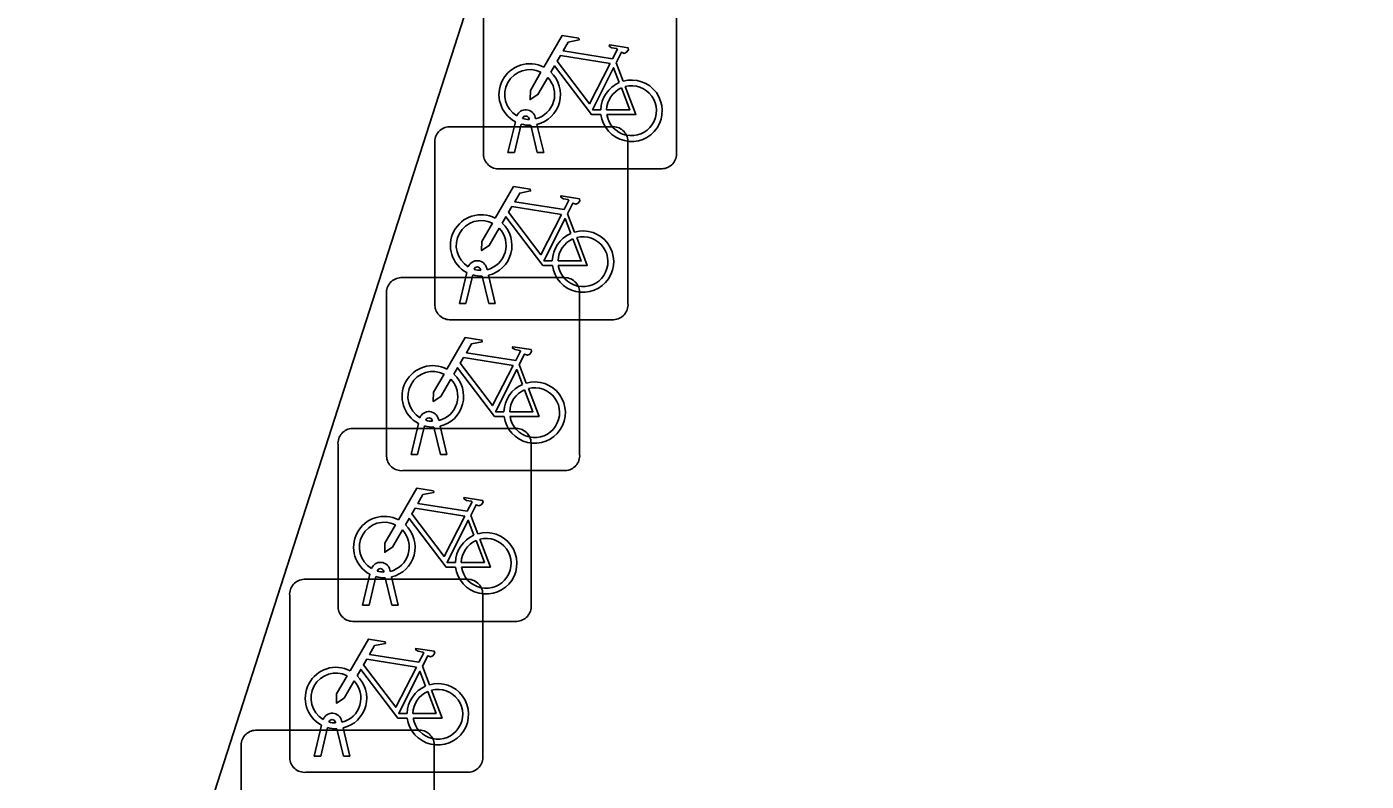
# Model space of a CAD drawing. Extents: x 161087 to 161926, y 382572 to 383873.
# Drawn here: x 161135.02 to 161141.95, y 383447.73 to 383451.63 of the extents above; entities that cross this region are included whole.
import ezdxf

# ---------------------------------------------------------------- set-up
doc = ezdxf.new("R2010")
doc.units = 0
for name, color, linetype in [('IMGEO_Fietsenrek', 7, 'Continuous'), ('IMGEO_Fietspad_gesloten', 7, 'Continuous'), ('IMGEO_Voetpad_open', 7, 'Continuous')]:
    doc.layers.add(name, color=color, linetype=linetype)

msp = doc.modelspace()

# ---------------------------------------------------------------- linework, layer by layer
at = {"layer": 'IMGEO_Fietsenrek'}
for p, q in [((161137.3835, 383450.9739), (161137.3835, 383451.8148)), ((161137.3835, 383451.8148), (161137.3835, 383450.9739)), ((161138.3825, 383451.8241), (161138.3825, 383450.9832)), ((161138.3825, 383450.9832), (161138.3825, 383451.8241)), ((161138.0702, 383451.4482), (161138.1065, 383451.353)), ((161137.2069, 383451.1175), (161138.0478, 383451.1175)), ((161138.0478, 383451.1175), (161137.2069, 383451.1175)), ((161137.5105, 383450.9833), (161137.5488, 383451.1433)), ((161137.5792, 383451.1311), (161137.5439, 383450.9833)), ((161137.6209, 383451.1549), (161137.6199, 383451.1592)), ((161137.662, 383450.9833), (161137.6281, 383451.125)), ((161137.6516, 383451.1664), (161137.6534, 383451.1585)), ((161137.6604, 383451.1293), (161137.6954, 383450.9833)), ((161138.1315, 383451.0431), (161138.1315, 383450.2022)), ((161138.1315, 383450.2022), (161138.1315, 383451.0431)), ((161137.1325, 383450.1929), (161137.1325, 383451.0338)), ((161137.1325, 383451.0338), (161137.1325, 383450.1929)), ((161137.5439, 383450.9833), (161137.5105, 383450.9833)), ((161137.6954, 383450.9833), (161137.662, 383450.9833)), ((161138.3081, 383450.8995), (161137.4672, 383450.8995)), ((161137.4672, 383450.8995), (161138.3081, 383450.8995)), ((161137.8192, 383450.6672), (161137.8555, 383450.572)), ((161137.2595, 383450.2023), (161137.2978, 383450.3623)), ((161137.3282, 383450.3501), (161137.2929, 383450.2023)), ((161137.3699, 383450.3739), (161137.3689, 383450.3782)), ((161137.411, 383450.2023), (161137.3771, 383450.344)), ((161137.4006, 383450.3854), (161137.4024, 383450.3775)), ((161137.4094, 383450.3483), (161137.4444, 383450.2023)), ((161136.9569, 383450.3365), (161137.7978, 383450.3365)), ((161137.7978, 383450.3365), (161136.9569, 383450.3365)), ((161136.8825, 383449.4119), (161136.8825, 383450.2528)), ((161136.8825, 383450.2528), (161136.8825, 383449.4119)), ((161137.8815, 383450.2621), (161137.8815, 383449.4212)), ((161137.8815, 383449.4212), (161137.8815, 383450.2621)), ((161137.2929, 383450.2023), (161137.2595, 383450.2023)), ((161137.4444, 383450.2023), (161137.411, 383450.2023)), ((161138.0571, 383450.1185), (161137.2162, 383450.1185)), ((161137.2162, 383450.1185), (161138.0571, 383450.1185)), ((161137.5692, 383449.8862), (161137.6055, 383449.791)), ((161137.0095, 383449.4213), (161137.0478, 383449.5813)), ((161137.1199, 383449.5929), (161137.1189, 383449.5972)), ((161137.1506, 383449.6044), (161137.1524, 383449.5965)), ((161136.7059, 383449.5565), (161137.5468, 383449.5565)), ((161137.5468, 383449.5565), (161136.7059, 383449.5565)), ((161137.0782, 383449.5691), (161137.0429, 383449.4213)), ((161137.161, 383449.4213), (161137.1271, 383449.563)), ((161137.1594, 383449.5673), (161137.1944, 383449.4213)), ((161136.6315, 383448.6319), (161136.6315, 383449.4728)), ((161136.6315, 383449.4728), (161136.6315, 383448.6319)), ((161137.6305, 383449.4821), (161137.6305, 383448.6412)), ((161137.6305, 383448.6412), (161137.6305, 383449.4821)), ((161137.0429, 383449.4213), (161137.0095, 383449.4213)), ((161137.1944, 383449.4213), (161137.161, 383449.4213)), ((161137.8071, 383449.3375), (161136.9662, 383449.3375)), ((161136.9662, 383449.3375), (161137.8071, 383449.3375)), ((161137.3182, 383449.1062), (161137.3545, 383449.011)), ((161136.8996, 383448.8244), (161136.9014, 383448.8165)), ((161136.4559, 383448.7755), (161137.2968, 383448.7755)), ((161137.2968, 383448.7755), (161136.4559, 383448.7755)), ((161136.7585, 383448.6413), (161136.7968, 383448.8013)), ((161136.8272, 383448.7891), (161136.7919, 383448.6413)), ((161136.8689, 383448.8129), (161136.8679, 383448.8172)), ((161136.91, 383448.6413), (161136.8761, 383448.783)), ((161136.9084, 383448.7873), (161136.9434, 383448.6413)), ((161136.3815, 383447.8509), (161136.3815, 383448.6918)), ((161136.3815, 383448.6918), (161136.3815, 383447.8509)), ((161137.3805, 383448.7011), (161137.3805, 383447.8602)), ((161137.3805, 383447.8602), (161137.3805, 383448.7011)), ((161136.7919, 383448.6413), (161136.7585, 383448.6413)), ((161136.9434, 383448.6413), (161136.91, 383448.6413)), ((161137.5561, 383448.5575), (161136.7152, 383448.5575)), ((161136.7152, 383448.5575), (161137.5561, 383448.5575)), ((161137.0682, 383448.3252), (161137.1045, 383448.23)), ((161136.2049, 383447.9945), (161137.0458, 383447.9945)), ((161137.0458, 383447.9945), (161136.2049, 383447.9945)), ((161136.5085, 383447.8603), (161136.5468, 383448.0203)), ((161136.5772, 383448.0081), (161136.5419, 383447.8603)), ((161136.6189, 383448.0319), (161136.6179, 383448.0362)), ((161136.66, 383447.8603), (161136.6261, 383448.002)), ((161136.6496, 383448.0434), (161136.6514, 383448.0355)), ((161136.6584, 383448.0063), (161136.6934, 383447.8603)), ((161137.1295, 383447.9201), (161137.1295, 383447.0792)), ((161137.1295, 383447.0792), (161137.1295, 383447.9201)), ((161136.1305, 383447.0699), (161136.1305, 383447.9108)), ((161136.1305, 383447.9108), (161136.1305, 383447.0699)), ((161136.5419, 383447.8603), (161136.5085, 383447.8603)), ((161136.6934, 383447.8603), (161136.66, 383447.8603)), ((161137.3061, 383447.7765), (161136.4652, 383447.7765)), ((161136.4652, 383447.7765), (161137.3061, 383447.7765))]:
    msp.add_line(p, q, dxfattribs=at)
for points in [[(161137.6961, 383451.4252), (161137.7908, 383451.5887), (161137.877, 383451.5749), (161137.8787, 383451.5662), (161137.8226, 383451.5553), (161137.7964, 383451.51), (161138.0516, 383451.4692)], [(161138.0516, 383451.4692), (161138.0766, 383451.518), (161138.0715, 383451.522), (161138.0483, 383451.5257), (161138.0356, 383451.5332), (161138.0346, 383451.5363), (161138.0368, 383451.5409), (161138.1316, 383451.5258), (161138.1339, 383451.5155), (161138.1245, 383451.5031), (161138.1121, 383451.4967), (161138.0976, 383451.5029), (161138.0702, 383451.4482)], [(161138.0387, 383451.444), (161137.7819, 383451.485), (161137.7652, 383451.4562), (161137.9322, 383451.2359), (161138.0387, 383451.444)], [(161137.7168, 383451.3727), (161137.6652, 383451.2835), (161137.6253, 383451.2575), (161137.6265, 383451.305), (161137.681, 383451.3992)], [(161137.9918, 383451.1805), (161137.9421, 383451.1806), (161137.7514, 383451.4323), (161137.7324, 383451.3995)], [(161138.0867, 383451.346), (161138.0574, 383451.4228), (161137.948, 383451.2047), (161137.9907, 383451.2046)], [(161138.0207, 383451.2045), (161138.1406, 383451.2043), (161138.0974, 383451.3179)], [(161138.1172, 383451.3248), (161138.1722, 383451.1802), (161138.0221, 383451.1805)], [(161137.4451, 383450.6442), (161137.5398, 383450.8077), (161137.626, 383450.7939), (161137.6277, 383450.7852), (161137.5716, 383450.7743), (161137.5454, 383450.729), (161137.8006, 383450.6882)], [(161137.8006, 383450.6882), (161137.8256, 383450.737), (161137.8205, 383450.741), (161137.7973, 383450.7447), (161137.7846, 383450.7522), (161137.7836, 383450.7553), (161137.7858, 383450.7599), (161137.8806, 383450.7448), (161137.8829, 383450.7345), (161137.8735, 383450.7221), (161137.8611, 383450.7157), (161137.8466, 383450.7219), (161137.8192, 383450.6672)], [(161137.7877, 383450.663), (161137.5309, 383450.704), (161137.5142, 383450.6752), (161137.6812, 383450.4549), (161137.7877, 383450.663)], [(161137.7408, 383450.3995), (161137.6911, 383450.3996), (161137.5004, 383450.6513), (161137.4814, 383450.6185)], [(161137.8357, 383450.565), (161137.8064, 383450.6418), (161137.697, 383450.4237), (161137.7397, 383450.4236)], [(161137.4658, 383450.5917), (161137.4142, 383450.5025), (161137.3743, 383450.4765), (161137.3755, 383450.524), (161137.43, 383450.6182)], [(161137.7697, 383450.4235), (161137.8896, 383450.4233), (161137.8464, 383450.5369)], [(161137.8662, 383450.5438), (161137.9212, 383450.3992), (161137.7711, 383450.3995)], [(161137.1951, 383449.8632), (161137.2898, 383450.0267), (161137.376, 383450.0129), (161137.3777, 383450.0042), (161137.3216, 383449.9933), (161137.2954, 383449.948), (161137.5506, 383449.9072)], [(161137.5506, 383449.9072), (161137.5756, 383449.956), (161137.5705, 383449.96), (161137.5473, 383449.9637), (161137.5346, 383449.9712), (161137.5336, 383449.9743), (161137.5358, 383449.9789), (161137.6306, 383449.9638), (161137.6329, 383449.9535), (161137.6235, 383449.9411), (161137.6111, 383449.9347), (161137.5966, 383449.9409), (161137.5692, 383449.8862)], [(161137.4908, 383449.6185), (161137.4411, 383449.6186), (161137.2504, 383449.8703), (161137.2314, 383449.8375)], [(161137.5377, 383449.882), (161137.2809, 383449.923), (161137.2642, 383449.8942), (161137.4312, 383449.6739), (161137.5377, 383449.882)], [(161137.5857, 383449.784), (161137.5564, 383449.8608), (161137.447, 383449.6427), (161137.4897, 383449.6426)], [(161137.2158, 383449.8107), (161137.1642, 383449.7215), (161137.1243, 383449.6955), (161137.1255, 383449.743), (161137.18, 383449.8372)], [(161137.5197, 383449.6425), (161137.6396, 383449.6423), (161137.5964, 383449.7559)], [(161137.6162, 383449.7628), (161137.6712, 383449.6182), (161137.5211, 383449.6185)], [(161136.9441, 383449.0832), (161137.0388, 383449.2467), (161137.125, 383449.2329), (161137.1267, 383449.2242), (161137.0706, 383449.2133), (161137.0444, 383449.168), (161137.2996, 383449.1272)], [(161137.2996, 383449.1272), (161137.3246, 383449.176), (161137.3195, 383449.18), (161137.2963, 383449.1837), (161137.2836, 383449.1912), (161137.2826, 383449.1943), (161137.2848, 383449.1989), (161137.3796, 383449.1838), (161137.3819, 383449.1735), (161137.3725, 383449.1611), (161137.3601, 383449.1547), (161137.3456, 383449.1609), (161137.3182, 383449.1062)], [(161137.2867, 383449.102), (161137.0299, 383449.143), (161137.0132, 383449.1142), (161137.1802, 383448.8939), (161137.2867, 383449.102)], [(161136.9648, 383449.0307), (161136.9132, 383448.9415), (161136.8733, 383448.9155), (161136.8745, 383448.963), (161136.929, 383449.0572)], [(161137.2398, 383448.8385), (161137.1901, 383448.8386), (161136.9994, 383449.0903), (161136.9804, 383449.0575)], [(161137.3347, 383449.004), (161137.3054, 383449.0808), (161137.196, 383448.8627), (161137.2387, 383448.8626)], [(161137.2687, 383448.8625), (161137.3886, 383448.8623), (161137.3454, 383448.9759)], [(161137.3652, 383448.9828), (161137.4202, 383448.8382), (161137.2701, 383448.8385)], [(161136.6941, 383448.3022), (161136.7888, 383448.4657), (161136.875, 383448.4519), (161136.8767, 383448.4432), (161136.8206, 383448.4323), (161136.7944, 383448.387), (161137.0496, 383448.3462)], [(161137.0496, 383448.3462), (161137.0746, 383448.395), (161137.0695, 383448.399), (161137.0463, 383448.4027), (161137.0336, 383448.4102), (161137.0326, 383448.4133), (161137.0348, 383448.4179), (161137.1296, 383448.4028), (161137.1319, 383448.3925), (161137.1225, 383448.3801), (161137.1101, 383448.3737), (161137.0956, 383448.3799), (161137.0682, 383448.3252)], [(161137.0367, 383448.321), (161136.7799, 383448.362), (161136.7632, 383448.3332), (161136.9302, 383448.1129), (161137.0367, 383448.321)], [(161136.7148, 383448.2497), (161136.6632, 383448.1605), (161136.6233, 383448.1345), (161136.6245, 383448.182), (161136.679, 383448.2762)], [(161136.9898, 383448.0575), (161136.9401, 383448.0576), (161136.7494, 383448.3093), (161136.7304, 383448.2765)], [(161137.0847, 383448.223), (161137.0554, 383448.2998), (161136.946, 383448.0817), (161136.9887, 383448.0816)], [(161137.0187, 383448.0815), (161137.1386, 383448.0813), (161137.0954, 383448.1949)], [(161137.1152, 383448.2018), (161137.1702, 383448.0572), (161137.0201, 383448.0575)]]:
    msp.add_lwpolyline(points, dxfattribs=at)
for centre, radius, start, end in [((161137.6231, 383451.2839), 0.159, 62.67661, 242.13685), ((161137.6231, 383451.2839), 0.129, 63.31916, 238.90302), ((161137.6231, 383451.2839), 0.159, 283.5766, 46.60424), ((161137.6231, 383451.2839), 0.129, 283.60429, 43.43025), ((161138.1497, 383451.1999), 0.159, 113.3408, 178.32165), ((161138.1497, 383451.1999), 0.159, 187.0065, 105.77075), ((161138.1497, 383451.1999), 0.129, 113.92302, 177.95563), ((161138.1497, 383451.1999), 0.129, 188.67146, 104.58832), ((161137.6029, 383451.1553), 0.0499, 12.8025, 158.69338), ((161137.2102, 383451.0396), 0.0779, 92.4484, 184.28452), ((161137.2102, 383451.0396), 0.0779, 92.4484, 184.28452), ((161137.6231, 383451.2839), 0.159, 253.99666, 271.78671), ((161137.6029, 383451.1553), 0.0174, 12.8025, 163.45023), ((161137.6231, 383451.2839), 0.129, 253.41502, 269.02044), ((161138.0536, 383451.0398), 0.0779, 2.4484, 94.28452), ((161138.0536, 383451.0398), 0.0779, 2.4484, 94.28452), ((161137.4614, 383450.9772), 0.0779, 182.4484, 274.28452), ((161137.4614, 383450.9772), 0.0779, 182.4484, 274.28452), ((161138.3048, 383450.9774), 0.0779, 272.4484, 4.28452), ((161138.3048, 383450.9774), 0.0779, 272.4484, 4.28452), ((161137.3721, 383450.5029), 0.159, 62.67661, 242.13685), ((161137.3721, 383450.5029), 0.129, 63.31916, 238.90302), ((161137.3721, 383450.5029), 0.129, 283.60429, 43.43025), ((161137.3721, 383450.5029), 0.159, 283.5766, 46.60424), ((161137.8987, 383450.4189), 0.159, 113.3408, 178.32165), ((161137.8987, 383450.4189), 0.159, 187.0065, 105.77075), ((161137.8987, 383450.4189), 0.129, 113.92302, 177.95563), ((161137.8987, 383450.4189), 0.129, 188.67146, 104.58832), ((161137.3519, 383450.3743), 0.0499, 12.8025, 158.69338), ((161137.3721, 383450.5029), 0.159, 253.99666, 271.78671), ((161137.3519, 383450.3743), 0.0174, 12.8025, 163.45023), ((161137.3721, 383450.5029), 0.129, 253.41502, 269.02044), ((161136.9602, 383450.2586), 0.0779, 92.4484, 184.28452), ((161136.9602, 383450.2586), 0.0779, 92.4484, 184.28452), ((161137.8036, 383450.2588), 0.0779, 2.4484, 94.28452), ((161137.8036, 383450.2588), 0.0779, 2.4484, 94.28452), ((161137.2104, 383450.1962), 0.0779, 182.4484, 274.28452), ((161137.2104, 383450.1962), 0.0779, 182.4484, 274.28452), ((161138.0538, 383450.1964), 0.0779, 272.4484, 4.28452), ((161138.0538, 383450.1964), 0.0779, 272.4484, 4.28452), ((161137.1221, 383449.7219), 0.159, 62.67661, 242.13685), ((161137.1221, 383449.7219), 0.129, 63.31916, 238.90302), ((161137.1221, 383449.7219), 0.129, 283.60429, 43.43025), ((161137.1221, 383449.7219), 0.159, 283.5766, 46.60424), ((161137.6487, 383449.6379), 0.159, 187.0065, 105.77075), ((161137.6487, 383449.6379), 0.159, 113.3408, 178.32165), ((161137.6487, 383449.6379), 0.129, 113.92302, 177.95563), ((161137.6487, 383449.6379), 0.129, 188.67146, 104.58832), ((161137.1019, 383449.5933), 0.0499, 12.8025, 158.69338), ((161137.1019, 383449.5933), 0.0174, 12.8025, 163.45023), ((161137.1221, 383449.7219), 0.129, 253.41502, 269.02044), ((161136.7092, 383449.4786), 0.0779, 92.4484, 184.28452), ((161136.7092, 383449.4786), 0.0779, 92.4484, 184.28452), ((161137.1221, 383449.7219), 0.159, 253.99666, 271.78671), ((161137.5526, 383449.4788), 0.0779, 2.4484, 94.28452), ((161137.5526, 383449.4788), 0.0779, 2.4484, 94.28452), ((161136.9604, 383449.4152), 0.0779, 182.4484, 274.28452), ((161136.9604, 383449.4152), 0.0779, 182.4484, 274.28452), ((161137.8038, 383449.4154), 0.0779, 272.4484, 4.28452), ((161137.8038, 383449.4154), 0.0779, 272.4484, 4.28452), ((161136.8711, 383448.9419), 0.159, 62.67661, 242.13685), ((161136.8711, 383448.9419), 0.129, 63.31916, 238.90302), ((161136.8711, 383448.9419), 0.129, 283.60429, 43.43025), ((161136.8711, 383448.9419), 0.159, 283.5766, 46.60424), ((161137.3977, 383448.8579), 0.159, 113.3408, 178.32165), ((161137.3977, 383448.8579), 0.159, 187.0065, 105.77075), ((161137.3977, 383448.8579), 0.129, 113.92302, 177.95563), ((161137.3977, 383448.8579), 0.129, 188.67146, 104.58832), ((161136.8509, 383448.8133), 0.0499, 12.8025, 158.69338), ((161136.8509, 383448.8133), 0.0174, 12.8025, 163.45023), ((161136.8711, 383448.9419), 0.129, 253.41502, 269.02044), ((161136.4592, 383448.6976), 0.0779, 92.4484, 184.28452), ((161136.4592, 383448.6976), 0.0779, 92.4484, 184.28452), ((161136.8711, 383448.9419), 0.159, 253.99666, 271.78671), ((161137.3026, 383448.6978), 0.0779, 2.4484, 94.28452), ((161137.3026, 383448.6978), 0.0779, 2.4484, 94.28452), ((161136.7094, 383448.6352), 0.0779, 182.4484, 274.28452), ((161136.7094, 383448.6352), 0.0779, 182.4484, 274.28452), ((161137.5528, 383448.6354), 0.0779, 272.4484, 4.28452), ((161137.5528, 383448.6354), 0.0779, 272.4484, 4.28452), ((161136.6211, 383448.1609), 0.159, 62.67661, 242.13685), ((161136.6211, 383448.1609), 0.129, 63.31916, 238.90302), ((161136.6211, 383448.1609), 0.159, 283.5766, 46.60424), ((161136.6211, 383448.1609), 0.129, 283.60429, 43.43025), ((161137.1477, 383448.0769), 0.159, 113.3408, 178.32165), ((161137.1477, 383448.0769), 0.159, 187.0065, 105.77075), ((161137.1477, 383448.0769), 0.129, 113.92302, 177.95563), ((161137.1477, 383448.0769), 0.129, 188.67146, 104.58832), ((161136.6009, 383448.0323), 0.0499, 12.8025, 158.69338), ((161136.2082, 383447.9166), 0.0779, 92.4484, 184.28452), ((161136.2082, 383447.9166), 0.0779, 92.4484, 184.28452), ((161136.6211, 383448.1609), 0.159, 253.99666, 271.78671), ((161136.6009, 383448.0323), 0.0174, 12.8025, 163.45023), ((161136.6211, 383448.1609), 0.129, 253.41502, 269.02044), ((161137.0516, 383447.9168), 0.0779, 2.4484, 94.28452), ((161137.0516, 383447.9168), 0.0779, 2.4484, 94.28452), ((161136.4594, 383447.8542), 0.0779, 182.4484, 274.28452), ((161136.4594, 383447.8542), 0.0779, 182.4484, 274.28452), ((161137.3028, 383447.8544), 0.0779, 272.4484, 4.28452), ((161137.3028, 383447.8544), 0.0779, 272.4484, 4.28452)]:
    msp.add_arc(centre, radius, start, end, dxfattribs=at)
at = {"layer": 'IMGEO_Fietspad_gesloten'}
msp.add_lwpolyline([(161128.554, 383424.564), (161148.54, 383486.658), (161157.889, 383516.023)], dxfattribs=at)
at = {"layer": 'IMGEO_Voetpad_open'}
msp.add_lwpolyline([(161148.54, 383486.658), (161128.554, 383424.564), (161112.902, 383375.733)], dxfattribs=at)

doc.saveas('drawing.dxf')
